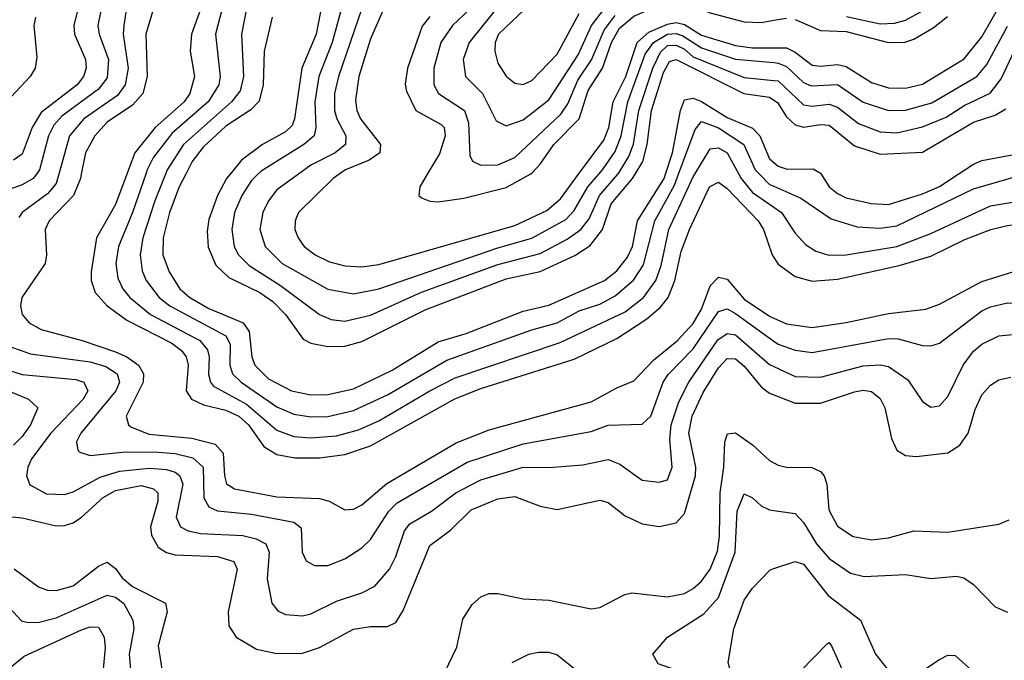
# Model space of a CAD drawing. Header units: inches. Extents: x 501365 to 657855, y 482276 to 547543.
# Tile 405 of 656: x 558224 to 560543, y 518856 to 520364. Entities that reach past the tile are written whole.
import ezdxf

# ---------------------------------------------------------------- set-up
doc = ezdxf.new("R2010")
doc.units = ezdxf.units.IN
doc.header["$MEASUREMENT"] = 0
for name, color, linetype in [('A5551', 7, 'Continuous'), ('A5552', 7, 'Continuous'), ('A5561', 7, 'Continuous'), ('A5562', 7, 'Continuous')]:
    doc.layers.add(name, color=color, linetype=linetype)

msp = doc.modelspace()

# ---------------------------------------------------------------- linework, layer by layer
at = {"layer": 'A5551', "color": 5}
for points, elevation in [([(558263.8, 520000), (558256.2, 519990), (558230, 519975.1), (558182.1, 519957.9)], 2040), ([(558316.1, 520000), (558310, 519978), (558290, 519954.1), (558229.8, 519910.2), (558222.1, 519897.9)], 2060), ([(558369.1, 520000), (558367.2, 519990), (558351.2, 519950), (558293.7, 519890), (558284.1, 519870), (558287.6, 519810), (558284, 519790), (558229.2, 519710), (558225.9, 519690), (558230.1, 519670), (558246.3, 519650), (558274.6, 519634.6), (558371.3, 519608.7), (558450, 519581.7), (558476.7, 519570), (558504.2, 519550), (558515.8, 519530), (558515.2, 519510), (558475, 519430), (558480.4, 519410), (558485.6, 519405.6), (558528.3, 519388.3), (558630, 519378.5), (558684.4, 519364.4), (558703.1, 519343.1), (558706.2, 519290), (558711.4, 519271.4), (558730, 519259.6), (558830, 519240.7), (558930, 519236.3), (558952.7, 519230), (558990, 519209.5), (559010, 519211.1), (559030, 519221.8), (559088.5, 519271.5), (559252.1, 519367.9), (559330, 519398.3), (559570, 519463.7), (559630, 519496.9), (559670, 519513.3), (559717.4, 519562.6), (559772.6, 519607.4), (559810, 519648.3), (559830, 519682.1), (559850, 519737.1), (559870, 519757.2), (559890, 519752.8), (559930, 519705.9), (559990, 519665.7), (560000, 519661.2)], 2080), ([(558476.6, 520000), (558450, 519928.8), (558405.3, 519850), (558392.6, 519770), (558392.8, 519750), (558401.7, 519721.7), (558430.1, 519690), (558476.5, 519656.5), (558582.2, 519602.2), (558605.3, 519585.3), (558616.5, 519570), (558620.6, 519550), (558615.9, 519490), (558629.1, 519470), (558657.1, 519457.1), (558710, 519444.4), (558740.4, 519430), (558763, 519410), (558798.8, 519358.8), (558830, 519339.9), (558872.5, 519332.5), (558930, 519332.4), (558990, 519340.4), (559050, 519360.3), (559249, 519471), (559310, 519495.6), (559530, 519564.2), (559630, 519613.4), (559700.9, 519659.1), (559733, 519687), (559751.2, 519710), (559766.7, 519750), (559781.7, 519818.3), (559801.8, 519870), (559848.7, 519970), (559870, 519981), (559890, 519966.7), (559962.8, 519890), (559975.4, 519870), (559996, 519810), (560000, 519803.8)], 2120), ([(558521, 520000), (558490.2, 519909.8), (558456.6, 519830), (558450.9, 519790), (558455.2, 519755.2), (558467, 519730), (558483.9, 519710), (558532.4, 519670), (558648.1, 519608.1), (558666.8, 519586.8), (558670.6, 519570), (558668.5, 519528.5), (558673.5, 519510), (558681, 519501), (558758.6, 519458.6), (558830, 519397.4), (558870, 519382.7), (558910, 519379.2), (558970, 519383.9), (559021.7, 519398.3), (559070, 519419.3), (559190, 519490.3), (559250, 519520.3), (559496.6, 519603.4), (559650, 519676.1), (559693.4, 519710), (559721.8, 519750), (559735, 519785), (559753.1, 519870), (559810, 519994), (559813.6, 520000)], 2140), ([(558567.8, 520000), (558542.8, 519937.2), (558514.3, 519850), (558507.7, 519810), (558512.3, 519772.3), (558522.3, 519750), (558552.5, 519710), (558577.9, 519690), (558710, 519619.7), (558720, 519600), (558719.1, 519550), (558725.7, 519530), (558745.5, 519510), (558830, 519452.4), (558870, 519435.2), (558910, 519428.8), (558950.2, 519429.8), (559010, 519443.3), (559090, 519480.7), (559230, 519562.5), (559430, 519633.8), (559490, 519650), (559541.8, 519678.2), (559590, 519694.3), (559626.4, 519713.6), (559669.8, 519750.2), (559693.4, 519786.6), (559719.8, 519890), (559765.8, 519974.2), (559775.5, 520000)], 2160), ([(558615.1, 520000), (558599.9, 519970), (558577.1, 519910), (558562.1, 519850), (558561.6, 519810), (558576.1, 519770), (558601.7, 519730), (558624.6, 519710), (558670, 519683.9), (558750.4, 519650), (558764.8, 519630), (558770.6, 519570), (558777.6, 519550), (558810, 519517.9), (558864.2, 519490), (558910, 519480.2), (558950, 519481.6), (559010, 519494.9), (559101.6, 519538.4), (559210, 519605), (559275.4, 519624.6), (559410, 519677.6), (559470, 519691.7), (559600.9, 519750), (559630, 519772.6), (559655.5, 519804.5), (559666.9, 519830), (559678.6, 519890), (559741.7, 519990), (559745, 520000)], 2180), ([(558719.6, 520000), (558711.5, 519990), (558690.3, 519950), (558670, 519893.5), (558666, 519866), (558668.2, 519828.2), (558685.9, 519785.9), (558716.7, 519756.7), (558790, 519721.4), (558820.3, 519700.3), (558849.8, 519670), (558891.9, 519611.9), (558910, 519602.1), (558950, 519594.1), (558990, 519595.2), (559030, 519605.8), (559179.2, 519680.8), (559370, 519753.6), (559450, 519771.3), (559531.6, 519808.4), (559567.9, 519832.1), (559596.6, 519870), (559616.6, 519930), (559667, 519990), (559673.2, 520000)], 2220), ([(558785.2, 520000), (558770, 519985), (558747.1, 519950), (558730.4, 519910), (558723.5, 519870), (558729.4, 519830), (558739.7, 519810), (558764.9, 519784.9), (558838.3, 519738.3), (558930, 519669.3), (558957.6, 519657.6), (558990, 519653.8), (559050, 519667.9), (559170, 519722.4), (559350, 519787.2), (559450, 519813.3), (559513.2, 519846.8), (559545.6, 519870), (559565.3, 519894.7), (559589.4, 519950), (559632.5, 520000)], 2240), ([(558880.8, 520000), (558830, 519962.8), (558810, 519937.6), (558796.6, 519910), (558790.1, 519870), (558802.1, 519830), (558842.3, 519790), (558950, 519729.4), (559010, 519718.3), (559070, 519730.1), (559350, 519827), (559430, 519849), (559510, 519893.7), (559530, 519914.4), (559561.9, 519970), (559588.1, 520000)], 2260), ([(558976.9, 520000), (558962.1, 519990), (558880.6, 519910), (558873, 519890), (558872.5, 519870), (558879.6, 519850), (558894.2, 519830), (558919.8, 519810), (558953.9, 519793.9), (558990, 519784.2), (559030, 519782.1), (559070, 519787.2), (559390, 519879.3), (559465.6, 519914.4), (559497.7, 519942.3), (559540.4, 520000)], 2280), ([(559184.1, 520000), (559166.3, 519970), (559164.5, 519950), (559170, 519944.5), (559190, 519936.6), (559210, 519935), (559270, 519943.4), (559370, 519969), (559425.9, 520000)], 2320), ([(559917.7, 520000), (559923.2, 519990), (559950, 519956.8), (560000, 519922.3)], 2140), ([(559965.9, 520000), (559990, 519976.1), (560000, 519971.7)], 2160), ([(558196.1, 519596.1), (558250, 519577.2), (558390, 519558.6), (558427.2, 519547.2), (558454.1, 519530), (558459.3, 519510), (558450.9, 519490), (558368, 519390), (558358.4, 519370), (558361, 519350), (558365.6, 519345.6), (558390, 519337.6), (558473.8, 519346.2), (558550, 519345.7), (558590, 519342.8), (558632.2, 519332.2), (558656.5, 519310), (558657.8, 519237.8), (558670, 519216.8), (558690, 519207.6), (558770, 519199.3), (558870, 519181.1), (558887.1, 519167.1), (558889.6, 519110), (558898.9, 519090), (558918.4, 519078.4), (558950, 519079), (558990, 519094.8), (559030, 519120.1), (559050, 519139.8), (559093.6, 519206.4), (559113.4, 519226.6), (559277.6, 519322.4), (559410, 519365.2), (559570, 519393.9), (559610, 519408.9), (559690, 519411.7), (559710, 519430.2), (559739.6, 519510), (559751.3, 519528.7), (559810, 519589.2), (559870, 519676.5), (559879.9, 519680.1), (559890, 519682.9), (559910, 519672.1), (560000, 519607)], 2060), ([(558170, 519547.2), (558230, 519528.4), (558356.7, 519516.7), (558375.7, 519510), (558384.6, 519490), (558373.9, 519470), (558298, 519390), (558252.3, 519330), (558243.1, 519310), (558240.1, 519290), (558248.5, 519268.5), (558287.5, 519247.4), (558330, 519246.1), (558350, 519251.8), (558413.4, 519286.6), (558459.1, 519300.9), (558530, 519307.8), (558570, 519304.9), (558590, 519298.2), (558601, 519290), (558608.1, 519270), (558592.5, 519192.5), (558602.9, 519170), (558620.6, 519160.6), (558650, 519153.9), (558750, 519149.2), (558781.4, 519141.4), (558803.5, 519130), (558812, 519110), (558807.3, 519047.3), (558817.7, 518990), (558832.1, 518972), (558850, 518963.1), (558890, 518960.6), (558910, 518965.1), (558970, 518994.9), (559030, 519014.3), (559060.6, 519030), (559095, 519070), (559110, 519100.2), (559130, 519160.1), (559142.8, 519177.2), (559193.6, 519206.4), (559250.9, 519250), (559310, 519280.3), (559410, 519310.4), (559470, 519309.1), (559550, 519315.7), (559610, 519328.3), (559637.6, 519317.6), (559690, 519279.8), (559730, 519274.8), (559750, 519280.7), (559760.7, 519310), (559755.3, 519375.3), (559758, 519410), (559776.1, 519463.9), (559799.9, 519510), (559868.2, 519610), (559890, 519624.6), (559910, 519621.7), (559990, 519552.2), (560000, 519547.5)], 2040), ([(558190, 519194.9), (558230, 519191.1), (558310, 519171.9), (558330, 519172.7), (558350, 519179.3), (558370, 519192.9), (558421.1, 519238.9), (558450, 519255.3), (558510, 519266.9), (558539, 519259), (558549.2, 519250), (558549.5, 519230), (558532.3, 519170), (558534.4, 519150), (558550, 519122), (558569.6, 519109.6), (558590, 519103.9), (558690, 519100.2), (558728.4, 519088.4), (558736.3, 519070), (558715, 518970), (558716.5, 518936.5), (558734, 518910), (558781.5, 518881.5), (558830, 518871.4), (558890, 518872.6), (558930, 518885.5), (559010, 518928.9), (559050, 518935), (559090, 518935), (559110, 518944.8), (559127.2, 518972.8), (559190, 519125.9), (559238.4, 519161.6), (559287.3, 519210), (559350, 519235.5), (559390, 519240.9), (559450, 519218.3), (559490, 519210.6), (559590, 519232.9), (559610, 519227.3), (559650, 519195.7), (559690, 519177.1), (559730, 519170.6), (559770, 519179.4), (559790, 519201.4), (559815.5, 519290), (559816.7, 519310), (559800.2, 519390), (559808, 519430), (559833.6, 519486.4), (559870, 519544.5), (559890, 519566.3), (559910, 519565.3), (559930, 519548.4), (559970, 519499.4), (559990, 519484.4), (560000, 519480.4)], 2020), ([(558150, 519509.3), (558244.9, 519470), (558266.7, 519450), (558249.7, 519410), (558230, 519382.1), (558210, 519361.9)], 2020), ([(559207.6, 518790), (559253.2, 518886.8), (559267.8, 518952.2), (559290, 518987), (559310, 519005.2), (559330, 519012.7), (559350, 519012.6), (559410, 519000.5), (559470, 518997), (559570, 518977.1), (559590, 518980.2), (559649.4, 519010.6), (559665.7, 519014.3), (559750, 519004.8), (559790, 519013.2), (559810, 519024.5), (559830, 519042.1), (559849.9, 519070), (559867.5, 519112.5), (559872.4, 519147.6), (559873.8, 519250), (559882.3, 519310), (559884.4, 519370), (559891.2, 519388.8), (559910, 519390.7), (559950, 519362.5), (559990, 519326.3), (560000, 519320.7)], 1980), ([(560000.1, 518550), (559948.9, 518610), (559894.7, 518734.7), (559863.7, 518783.7), (559830, 518811.4), (559727.6, 518847.6), (559715.3, 518870), (559749.8, 518910), (559835.3, 518964.7), (559870, 519003.6), (559909.3, 519110), (559913.5, 519206.5), (559930, 519247.8), (559950, 519238.4), (559970, 519219), (559990, 519210.1), (560000, 519208.6)], 1960), ([(558211, 519071), (558268.2, 519028.2), (558290, 519020.5), (558310, 519020.1), (558350, 519031.1), (558410, 519076.9), (558430, 519086.4), (558450, 519072), (558465.2, 519050), (558490, 519029), (558567.9, 518990), (558571.8, 518970), (558550.1, 518890), (558560.1, 518830)], 1980), ([(560000, 518609), (559985.5, 518630), (559935.3, 518755.3), (559897.7, 518830), (559892.8, 518850), (559906.2, 518930), (559930, 518996.9), (559950, 519025.2), (559991.2, 519068.8), (560000, 519071.7)], 1940), ([(558190.1, 518990), (558228.8, 518948.8), (558244.6, 518944.6), (558270, 518945.1), (558310, 518955.5), (558430, 519009.2), (558450, 519004.2), (558469.2, 518989.2), (558490.6, 518950), (558493.3, 518930), (558482.4, 518870), (558490.8, 518770.8)], 1960), ([(558201.6, 518838.4), (558235, 518865), (558370, 518927.2), (558390, 518934.3), (558410, 518933.5), (558423, 518910), (558425.9, 518885.9), (558412.7, 518750)], 1940), ([(559383.5, 518850), (559422.9, 518870), (559445.6, 518874.4), (559470, 518874.7), (559490, 518868.8), (559556.1, 518816.1)], 1960)]:
    msp.add_lwpolyline(points, dxfattribs=dict(at, elevation=elevation))
at = {"layer": 'A5552', "color": 5}
for points, elevation in [([(558376.1, 520450), (558351.9, 520350), (558353.3, 520330), (558379.6, 520270), (558380.9, 520250), (558374.8, 520230), (558359.4, 520210), (558275, 520145), (558253.5, 520110), (558230, 520047.5), (558210, 520033.3)], 2020), ([(558425.2, 520434.8), (558408.3, 520350), (558411.3, 520330), (558433.3, 520270), (558430, 520226.7), (558410, 520199.8), (558323.7, 520136.3), (558304.5, 520115.5), (558292.3, 520090), (558271.3, 520010), (558263.8, 520000)], 2040), ([(558481, 520430), (558469.2, 520350), (558468.2, 520330), (558479.9, 520250), (558472.4, 520210), (558454.4, 520185.6), (558375.4, 520130), (558341.2, 520090), (558316.1, 520000)], 2060), ([(558939.9, 520420.1), (558922, 520330), (558888.7, 520250), (558871.6, 520130), (558865.5, 520114.5), (558850, 520099.9), (558795.9, 520070), (558746.6, 520033.4), (558719.6, 520000)], 2220), ([(559425.9, 520000), (559430, 520002.3), (559450, 520023.4), (559481.7, 520070), (559541.6, 520130), (559562.6, 520197.4), (559596.5, 520250), (559618, 520310), (559636.5, 520343.5), (559670, 520372.3), (559770, 520415.6), (559793.7, 520413.7), (559830, 520388.1), (559850, 520379.5), (559930, 520359), (559970, 520357.1), (560000, 520362.3)], 2320), ([(558539.3, 520390), (558521.4, 520330), (558524.1, 520230), (558513.9, 520190), (558490, 520162.2), (558430, 520122.6), (558401.5, 520090), (558379.1, 520050), (558369.1, 520000)], 2080), ([(558650.8, 520390), (558629, 520330), (558625.8, 520290), (558635.6, 520230), (558625.1, 520190), (558611.2, 520170), (558543.6, 520110), (558495.3, 520050), (558476.6, 520000)], 2120), ([(558700.8, 520390), (558685.3, 520330), (558696, 520230), (558693.2, 520210), (558668.4, 520170), (558583.1, 520096.9), (558539.7, 520040.3), (558524.4, 520010), (558521, 520000)], 2140), ([(558758.1, 520390), (558746.2, 520330), (558751.6, 520230), (558743.6, 520196.4), (558723, 520170), (558609.8, 520070), (558571.8, 520010), (558567.8, 520000)], 2160), ([(558983.9, 520396.1), (558959.8, 520310), (558928.7, 520230), (558919.1, 520170), (558921.8, 520110), (558917.5, 520090), (558893.4, 520070), (558792.7, 520007.3), (558785.2, 520000)], 2240), ([(559030.1, 520390.1), (558975.1, 520230), (558965.7, 520190), (558965.4, 520150), (558970.9, 520130), (558992.1, 520090), (558991.4, 520070), (558966.9, 520050), (558910, 520021.4), (558880.8, 520000)], 2260), ([(559081.7, 520390), (559050, 520318.7), (559022.9, 520230), (559014.6, 520174.6), (559017.9, 520150), (559026.4, 520130), (559073.5, 520070), (559072.3, 520050), (559046.8, 520033.2), (558991.7, 520010), (558976.9, 520000)], 2280), ([(559298.3, 520401.7), (559243, 520350), (559216, 520310), (559199.4, 520250), (559199.5, 520210), (559210.1, 520190), (559272, 520150), (559280.7, 520120.7), (559283.9, 520043.9), (559290.5, 520030.5), (559310, 520021), (559350, 520022.4), (559390, 520039), (559498.5, 520141.5), (559514.6, 520165.4), (559538.7, 520221.3), (559571, 520269), (559600.7, 520339.3), (559626.5, 520373.5)], 2340), ([(559347, 520390), (559282.9, 520310), (559268.3, 520270), (559273.9, 520230), (559313.7, 520190), (559345.9, 520125.9), (559370, 520114.1), (559410, 520128.3), (559470, 520174.9), (559539, 520281), (559570.3, 520350), (559605.2, 520394.8)], 2360), ([(559412.6, 520387.4), (559351.5, 520330), (559343.7, 520310), (559342.9, 520290), (559350, 520261.6), (559370, 520231), (559381.3, 520221.3), (559390, 520214.3), (559410, 520211.4), (559430, 520220.7), (559490, 520282.4), (559541.7, 520378.3)], 2380), ([(558261.5, 520370), (558257.3, 520350), (558264.8, 520275.2), (558260.8, 520250), (558248.8, 520230), (558170, 520146.4)], 1980), ([(558819, 520370), (558799.6, 520290), (558797.9, 520210), (558787.9, 520172.1), (558768.2, 520151.8), (558710, 520113.2), (558656, 520064), (558630.3, 520030), (558615.1, 520000)], 2180), ([(559190, 520371.3), (559171.9, 520348.1), (559137.2, 520250), (559132.1, 520212.1), (559135.1, 520195.1), (559157, 520150), (559216.8, 520116.8), (559223.4, 520110), (559226.4, 520090), (559212.4, 520047.6), (559184.1, 520000)], 2320), ([(559540.4, 520000), (559599.7, 520080.3), (559611.8, 520110), (559621.3, 520170), (559651.2, 520230), (559678.5, 520310), (559705.8, 520334.2), (559750, 520353.1), (559770, 520357.5), (559790, 520352.7), (559830, 520327.3), (559910, 520302.9), (559950, 520297.8), (560000, 520297.3)], 2280), ([(559588.1, 520000), (559596.8, 520010), (559626.4, 520053.6), (559640.9, 520090), (559656.1, 520170), (559697.1, 520282.9), (559716.8, 520310), (559750, 520329.5), (559770, 520331.4), (559785.9, 520325.9), (559830, 520297.4), (559910, 520271), (560000, 520262.6)], 2260), ([(559632.5, 520000), (559636, 520004), (559658.7, 520041.3), (559669.4, 520070.6), (559682.1, 520150), (559715, 520250), (559732.8, 520287.2), (559750, 520303), (559770, 520303.5), (559790, 520294.5), (559810, 520276.5), (559930, 520227.4), (560000, 520220.5)], 2240), ([(559673.2, 520000), (559691.9, 520030), (559701.8, 520070), (559711.9, 520150), (559740.3, 520239.7), (559754.6, 520265.4), (559770, 520270.2), (559929.1, 520190), (559990, 520181.1), (560000, 520174.6)], 2220), ([(559745, 520000), (559761.7, 520050), (559780.5, 520150), (559790, 520175.4), (559810, 520179), (559830, 520171.3), (559890, 520133.8), (559950, 520108.7), (559966.8, 520090), (559990, 520036.5), (560000, 520027.8)], 2180), ([(559775.5, 520000), (559814.8, 520105.2), (559830, 520124.1), (559870, 520109), (559929.4, 520070), (559955.8, 520010), (559965.9, 520000)], 2160), ([(559813.6, 520000), (559850, 520059.9), (559870, 520062.3), (559890, 520050.3), (559917.7, 520000)], 2140)]:
    msp.add_lwpolyline(points, dxfattribs=dict(at, elevation=elevation))
at = {"layer": 'A5561', "color": 5}
for points, elevation in [([(560000, 519661.2), (560030, 519647.5), (560090, 519639.2), (560170, 519650.6), (560270, 519672.1), (560358.1, 519681.9), (560390, 519694.3), (560490, 519747.7), (560590, 519778.4), (560630, 519779.5), (560710, 519767.5), (560730, 519771.8), (560770, 519790.5), (560813.3, 519826.7), (560830, 519863.1), (560832.7, 519910), (560819.3, 520000)], 2080), ([(560000, 519803.8), (560010, 519788.2), (560050, 519758.9), (560090, 519748.2), (560150, 519752.6), (560295.3, 519784.7), (560370, 519807.2), (560450, 519846.3), (560510.6, 519869.4), (560550, 519879.5), (560664.2, 519895.8), (560692.7, 519907.3), (560713.1, 519926.9), (560718.8, 519941.2), (560727.8, 520000)], 2120), ([(560000, 519971.7), (560063.6, 519943.6), (560134.7, 519894.7), (560195.9, 519875.9), (560250, 519873.1), (560290, 519878.2), (560470, 519965.4), (560589.1, 520000)], 2160), ([(560000, 519607), (560010, 519599.8), (560050, 519585.8), (560090, 519580.4), (560270, 519613), (560292.5, 519612.5), (560350, 519596.9), (560370, 519595.7), (560390, 519602.5), (560490, 519678), (560510, 519687.9), (560550, 519697.3), (560614.1, 519694.1), (560670, 519674.6), (560690, 519672.7), (560730, 519687), (560855.9, 519764.1), (560879.5, 519790), (560885.6, 519814.4), (560885.5, 519850), (560869.1, 520000)], 2060), ([(560000, 519922.3), (560017.8, 519910), (560050, 519860.8), (560074.4, 519834.4), (560098.5, 519818.5), (560129.2, 519809.2), (560170, 519810.4), (560290, 519830), (560370, 519860.3), (560510, 519925.3), (560610, 519941.9), (560650, 519956.7), (560670, 519978), (560678.9, 520000)], 2140), ([(560111.6, 520000), (560130.4, 519970.4), (560150, 519954.6), (560170, 519944.3), (560229, 519931), (560270, 519928.6), (560350, 519953.4), (560390, 519971.1), (560433.8, 520000)], 2180), ([(560000, 519547.5), (560050, 519524.1), (560110, 519522.1), (560210, 519548.7), (560250, 519551.3), (560270, 519547.4), (560315.7, 519515.7), (560350, 519464.7), (560370, 519451.2), (560390, 519454.7), (560410, 519476.5), (560445.5, 519550), (560470, 519583.1), (560490, 519600.1), (560530, 519619.1), (560570, 519623.1)], 2040), ([(560000, 519480.4), (560050, 519460.7), (560110, 519460.9), (560190, 519487.3), (560210, 519491.4), (560230, 519488.6), (560250, 519472), (560261.1, 519450), (560277.4, 519377.4), (560290, 519350.2), (560310, 519337.8), (560335.4, 519335.4), (560410, 519343.8), (560438.3, 519361.7), (560457.9, 519390), (560474.1, 519445.9), (560490, 519480.9), (560510, 519503.5), (560530, 519515.6), (560557.7, 519522.3)], 2020), ([(560000, 519320.7), (560010, 519315.1), (560030, 519310.1), (560089.1, 519309.1), (560110, 519300.2), (560118.5, 519290), (560125.1, 519270), (560129.8, 519209.8), (560150, 519171.4), (560187, 519147), (560230, 519139), (560270, 519143.6), (560330, 519160.1), (560410, 519157.2), (560530, 519175.7), (560553.8, 519186.2)], 1980), ([(560000, 519208.6), (560050, 519201.2), (560070, 519179.8), (560100.2, 519130), (560130, 519095.5), (560180.7, 519060.7), (560212.9, 519052.9), (560310, 519057.7), (560370, 519048), (560430, 519053.9), (560447.7, 519050), (560470, 519034.3), (560521.1, 518981.1), (560550, 518968.7)], 1960), ([(560000, 519071.7), (560050, 519088.2), (560070, 519082.1), (560127.9, 519007.9), (560204.4, 518950), (560239.5, 518870), (560270, 518831.7)], 1940), ([(560063.1, 518830), (560125.6, 518894.4), (560130, 518897.6), (560135.6, 518890), (560162.2, 518830)], 1920), ([(560330, 518817.6), (560390, 518857.7), (560410, 518867.3), (560427.1, 518867.1), (560490, 518810.2)], 1940)]:
    msp.add_lwpolyline(points, dxfattribs=dict(at, elevation=elevation))
at = {"layer": 'A5562', "color": 5}
for points, elevation in [([(560000, 520297.3), (560030, 520297.1), (560050, 520287.3), (560090, 520256.8), (560110, 520254), (560150, 520258.2), (560170, 520253.3), (560230, 520216.2), (560270, 520203.5), (560310, 520202.6), (560350, 520212), (560448.4, 520271.6), (560490, 520323.6), (560586.7, 520493.3)], 2280), ([(560171.2, 520371.2), (560250, 520354.1), (560284.2, 520355.8), (560310, 520362.8), (560350, 520384.3)], 2340), ([(560000, 520362.3), (560030, 520367.5)], 2320), ([(560050, 520364.1), (560110, 520338.2), (560170, 520336.2), (560270.2, 520309.8), (560308.8, 520311.2), (560330, 520317.7), (560375.4, 520344.6), (560409, 520371)], 2320), ([(560000, 520262.6), (560010, 520261.6), (560030, 520253.6), (560070, 520216.1), (560087.9, 520207.9), (560150, 520211.3), (560210, 520169.8), (560270, 520150.1), (560310, 520150.6), (560371.7, 520168.3), (560478, 520230), (560501.7, 520258.3), (560550, 520348.5)], 2260), ([(560000, 520220.5), (560010, 520219.5), (560070, 520163.1), (560090, 520159.8), (560130, 520164.5), (560150, 520158.1), (560199.4, 520119.4), (560250, 520099.5), (560290, 520097.5), (560350, 520111.8), (560406.1, 520133.9), (560450, 520162.3), (560509, 520191), (560535.4, 520224.6), (560584.7, 520330)], 2240), ([(560000, 520174.6), (560008.8, 520168.8), (560030, 520135.4), (560050, 520116.1), (560070, 520110.8), (560110, 520117), (560130, 520115.1), (560190, 520066.7), (560250, 520047.5), (560350, 520051.8), (560470, 520122.1), (560521.3, 520138.7), (560546, 520154)], 2220), ([(560433.8, 520000), (560470, 520023.9), (560490, 520031.9), (560570, 520047.4)], 2180), ([(560000, 520027.8), (560010, 520019), (560031.5, 520011.5), (560093, 520013), (560110, 520002.5), (560111.6, 520000)], 2180)]:
    msp.add_lwpolyline(points, dxfattribs=dict(at, elevation=elevation))

doc.saveas('drawing.dxf')
